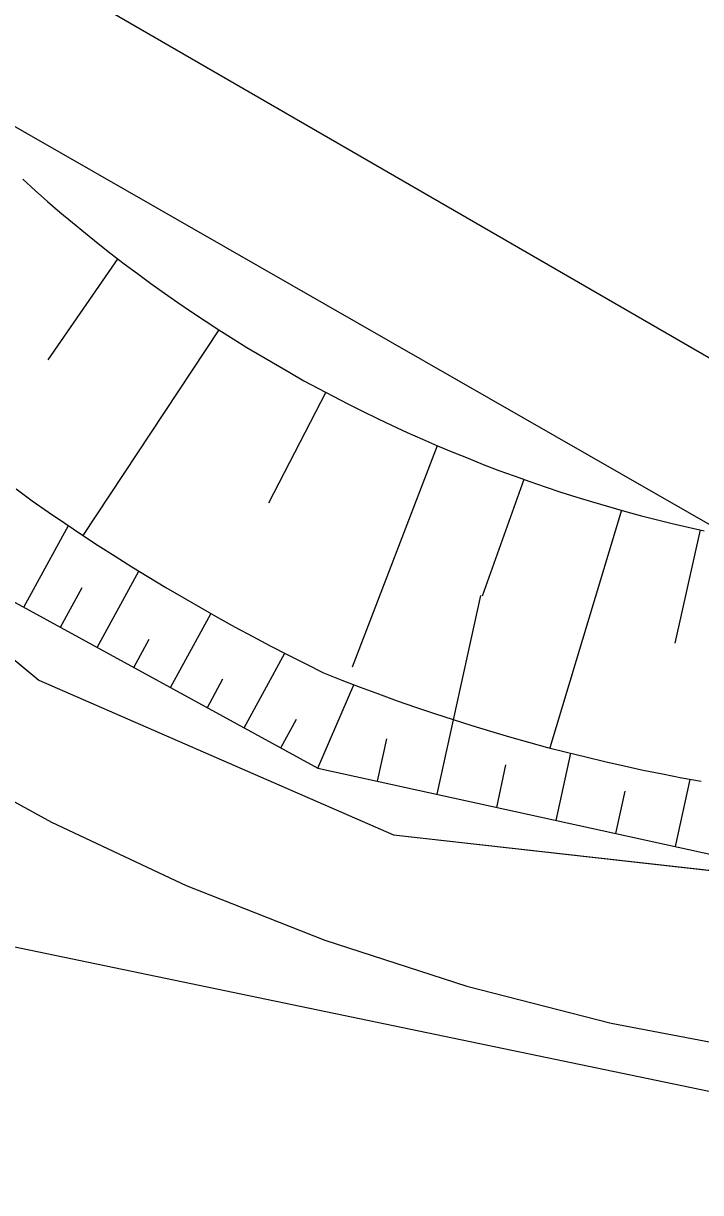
# Model space of a CAD drawing. Extents: x 6434771 to 6436222, y 5663454 to 5664782.
# Drawn here: x 6435404.21 to 6435408.54, y 5663719.28 to 5663726.75 of the extents above; entities that cross this region are included whole.
import ezdxf

# ---------------------------------------------------------------- set-up
doc = ezdxf.new("R2010")
doc.units = 0
for name, color, linetype in [('Warstwa 10', 7, 'Continuous'), ('Warstwa 12', 7, 'Continuous'), ('Warstwa 2', 7, 'Continuous'), ('Warstwa 20', 7, 'Continuous'), ('Warstwa 21', 7, 'Continuous'), ('Warstwa 5', 7, 'Continuous'), ('Warstwa 7', 7, 'Continuous'), ('Warstwa 9', 7, 'Continuous')]:
    doc.layers.add(name, color=color, linetype=linetype)

msp = doc.modelspace()

# ---------------------------------------------------------------- linework, layer by layer
at = {"layer": 'Warstwa 10'}
for p, q in [((6435404.208, 5663725.755), (6435404.287, 5663725.684)), ((6435404.287, 5663725.684), (6435404.366, 5663725.614)), ((6435404.366, 5663725.614), (6435404.445, 5663725.545)), ((6435404.445, 5663725.545), (6435404.526, 5663725.478)), ((6435404.526, 5663725.478), (6435404.608, 5663725.41)), ((6435404.608, 5663725.41), (6435404.69, 5663725.344)), ((6435404.69, 5663725.344), (6435404.773, 5663725.279)), ((6435404.814, 5663725.248), (6435404.368, 5663724.601)), ((6435404.773, 5663725.279), (6435404.856, 5663725.215)), ((6435404.856, 5663725.215), (6435404.941, 5663725.152)), ((6435404.941, 5663725.152), (6435405.026, 5663725.089)), ((6435405.026, 5663725.089), (6435405.112, 5663725.028)), ((6435405.112, 5663725.028), (6435405.198, 5663724.968)), ((6435405.198, 5663724.968), (6435405.286, 5663724.908)), ((6435405.286, 5663724.908), (6435405.373, 5663724.85)), ((6435405.373, 5663724.85), (6435405.461, 5663724.792)), ((6435405.461, 5663724.793), (6435404.592, 5663723.479)), ((6435405.461, 5663724.792), (6435405.551, 5663724.736)), ((6435405.551, 5663724.736), (6435405.64, 5663724.68)), ((6435405.64, 5663724.68), (6435405.73, 5663724.626)), ((6435405.73, 5663724.626), (6435405.822, 5663724.573)), ((6435405.822, 5663724.573), (6435405.913, 5663724.52)), ((6435405.913, 5663724.52), (6435406.004, 5663724.468)), ((6435406.004, 5663724.468), (6435406.098, 5663724.417)), ((6435406.144, 5663724.394), (6435405.778, 5663723.685)), ((6435406.098, 5663724.417), (6435406.19, 5663724.368)), ((6435406.19, 5663724.368), (6435406.285, 5663724.32)), ((6435406.285, 5663724.32), (6435406.378, 5663724.273)), ((6435406.378, 5663724.273), (6435406.474, 5663724.227)), ((6435406.474, 5663724.227), (6435406.569, 5663724.182)), ((6435406.569, 5663724.182), (6435406.664, 5663724.137)), ((6435406.664, 5663724.137), (6435406.761, 5663724.094)), ((6435406.761, 5663724.094), (6435406.857, 5663724.052)), ((6435406.856, 5663724.052), (6435406.312, 5663722.637)), ((6435406.857, 5663724.052), (6435406.955, 5663724.011)), ((6435406.955, 5663724.011), (6435407.053, 5663723.972)), ((6435407.053, 5663723.972), (6435407.15, 5663723.933)), ((6435407.15, 5663723.933), (6435407.249, 5663723.895)), ((6435407.249, 5663723.895), (6435407.348, 5663723.859)), ((6435402.804, 5663723.792), (6435406.092, 5663721.992)), ((6435407.409, 5663723.837), (6435407.144, 5663723.092)), ((6435407.348, 5663723.859), (6435407.448, 5663723.823)), ((6435407.448, 5663723.823), (6435407.547, 5663723.789)), ((6435407.547, 5663723.789), (6435407.647, 5663723.756)), ((6435404.164, 5663723.776), (6435404.268, 5663723.701)), ((6435404.164, 5663723.776), (6435404.268, 5663723.701)), ((6435407.647, 5663723.756), (6435407.748, 5663723.724)), ((6435407.748, 5663723.724), (6435407.848, 5663723.693)), ((6435404.268, 5663723.701), (6435404.372, 5663723.628)), ((6435404.268, 5663723.701), (6435404.372, 5663723.628)), ((6435408.033, 5663723.64), (6435407.575, 5663722.121)), ((6435407.848, 5663723.693), (6435407.95, 5663723.663)), ((6435407.95, 5663723.663), (6435408.052, 5663723.635)), ((6435404.372, 5663723.628), (6435404.477, 5663723.557)), ((6435404.372, 5663723.628), (6435404.477, 5663723.557)), ((6435408.052, 5663723.635), (6435408.153, 5663723.607)), ((6435408.153, 5663723.607), (6435408.255, 5663723.58)), ((6435408.255, 5663723.58), (6435408.358, 5663723.555)), ((6435404.214, 5663723.021), (6435404.499, 5663723.542)), ((6435404.477, 5663723.557), (6435404.583, 5663723.485)), ((6435404.477, 5663723.557), (6435404.583, 5663723.485)), ((6435408.358, 5663723.555), (6435408.46, 5663723.532)), ((6435408.536, 5663723.515), (6435408.374, 5663722.79)), ((6435408.46, 5663723.532), (6435408.563, 5663723.508)), ((6435404.583, 5663723.485), (6435404.69, 5663723.415)), ((6435404.583, 5663723.485), (6435404.69, 5663723.415)), ((6435404.69, 5663723.415), (6435404.797, 5663723.347)), ((6435404.69, 5663723.415), (6435404.797, 5663723.347)), ((6435404.797, 5663723.347), (6435404.904, 5663723.279)), ((6435404.797, 5663723.347), (6435404.904, 5663723.279)), ((6435404.904, 5663723.279), (6435405.013, 5663723.212)), ((6435404.904, 5663723.279), (6435405.013, 5663723.212)), ((6435404.683, 5663722.764), (6435404.949, 5663723.251)), ((6435405.013, 5663723.212), (6435405.121, 5663723.146)), ((6435405.013, 5663723.212), (6435405.121, 5663723.146)), ((6435404.448, 5663722.892), (6435404.587, 5663723.146)), ((6435405.121, 5663723.146), (6435405.232, 5663723.082)), ((6435405.121, 5663723.146), (6435405.232, 5663723.082)), ((6435405.232, 5663723.082), (6435405.342, 5663723.018)), ((6435405.232, 5663723.082), (6435405.342, 5663723.018)), ((6435406.856, 5663721.825), (6435407.134, 5663723.096)), ((6435405.152, 5663722.507), (6435405.41, 5663722.978)), ((6435405.342, 5663723.018), (6435405.453, 5663722.955)), ((6435405.342, 5663723.018), (6435405.453, 5663722.955)), ((6435405.453, 5663722.955), (6435405.564, 5663722.894)), ((6435405.453, 5663722.955), (6435405.564, 5663722.894)), ((6435405.564, 5663722.894), (6435405.677, 5663722.833)), ((6435405.564, 5663722.894), (6435405.677, 5663722.833)), ((6435404.917, 5663722.635), (6435405.016, 5663722.817)), ((6435405.677, 5663722.833), (6435405.789, 5663722.774)), ((6435405.677, 5663722.833), (6435405.789, 5663722.774)), ((6435405.789, 5663722.774), (6435405.902, 5663722.716)), ((6435405.789, 5663722.774), (6435405.902, 5663722.716)), ((6435405.622, 5663722.25), (6435405.881, 5663722.726)), ((6435405.902, 5663722.716), (6435406.016, 5663722.658)), ((6435405.902, 5663722.716), (6435406.016, 5663722.658)), ((6435406.016, 5663722.658), (6435406.13, 5663722.602)), ((6435406.016, 5663722.658), (6435406.13, 5663722.602)), ((6435406.13, 5663722.602), (6435406.246, 5663722.555)), ((6435406.13, 5663722.602), (6435406.246, 5663722.555)), ((6435405.387, 5663722.379), (6435405.486, 5663722.562)), ((6435406.092, 5663721.992), (6435406.324, 5663722.525)), ((6435406.246, 5663722.555), (6435406.364, 5663722.51)), ((6435406.246, 5663722.555), (6435406.364, 5663722.51)), ((6435406.364, 5663722.51), (6435406.481, 5663722.467)), ((6435406.364, 5663722.51), (6435406.481, 5663722.467)), ((6435406.481, 5663722.467), (6435406.6, 5663722.423)), ((6435406.481, 5663722.467), (6435406.6, 5663722.423)), ((6435406.6, 5663722.423), (6435406.718, 5663722.382)), ((6435406.6, 5663722.423), (6435406.718, 5663722.382)), ((6435406.718, 5663722.382), (6435406.838, 5663722.341)), ((6435406.718, 5663722.382), (6435406.838, 5663722.341)), ((6435405.856, 5663722.122), (6435405.956, 5663722.306)), ((6435406.838, 5663722.341), (6435406.957, 5663722.302)), ((6435406.838, 5663722.341), (6435406.957, 5663722.302)), ((6435406.957, 5663722.302), (6435407.077, 5663722.264)), ((6435406.957, 5663722.302), (6435407.077, 5663722.264)), ((6435407.077, 5663722.264), (6435407.197, 5663722.228)), ((6435407.077, 5663722.264), (6435407.197, 5663722.228)), ((6435407.197, 5663722.228), (6435407.318, 5663722.192)), ((6435407.197, 5663722.228), (6435407.318, 5663722.192)), ((6435406.474, 5663721.909), (6435406.534, 5663722.179)), ((6435407.318, 5663722.192), (6435407.44, 5663722.158)), ((6435407.318, 5663722.192), (6435407.44, 5663722.158)), ((6435407.44, 5663722.158), (6435407.56, 5663722.125)), ((6435407.44, 5663722.158), (6435407.56, 5663722.125)), ((6435407.56, 5663722.125), (6435407.682, 5663722.094)), ((6435407.56, 5663722.125), (6435407.682, 5663722.094)), ((6435407.617, 5663721.658), (6435407.711, 5663722.087)), ((6435407.682, 5663722.094), (6435407.805, 5663722.064)), ((6435407.682, 5663722.094), (6435407.805, 5663722.064)), ((6435407.236, 5663721.741), (6435407.295, 5663722.013)), ((6435407.805, 5663722.064), (6435407.927, 5663722.034)), ((6435407.805, 5663722.064), (6435407.927, 5663722.034)), ((6435407.927, 5663722.034), (6435408.05, 5663722.007)), ((6435407.927, 5663722.034), (6435408.05, 5663722.007)), ((6435408.05, 5663722.007), (6435408.173, 5663721.98)), ((6435408.05, 5663722.007), (6435408.173, 5663721.98)), ((6435406.092, 5663721.992), (6435409.903, 5663721.156)), ((6435408.173, 5663721.98), (6435408.295, 5663721.955)), ((6435408.173, 5663721.98), (6435408.295, 5663721.955)), ((6435408.295, 5663721.955), (6435408.419, 5663721.931)), ((6435408.295, 5663721.955), (6435408.419, 5663721.931)), ((6435408.419, 5663721.931), (6435408.543, 5663721.909)), ((6435408.419, 5663721.931), (6435408.543, 5663721.909)), ((6435407.998, 5663721.574), (6435408.057, 5663721.846)), ((6435408.379, 5663721.491), (6435408.473, 5663721.92))]:
    msp.add_line(p, q, dxfattribs=at)
at = {"layer": 'Warstwa 12'}
msp.add_lwpolyline([(6435392.864, 5663734.653), (6435392.693, 5663727.974), (6435391.898, 5663722.594), (6435398.352, 5663722.056), (6435415.83, 5663718.424), (6435421.057, 5663715.631), (6435434.822, 5663707.675), (6435437.774, 5663704.449), (6435454.6, 5663694.085), (6435458.833, 5663692.634), (6435461.216, 5663692.845), (6435462.831, 5663694.076), (6435464.328, 5663696.298), (6435465.146, 5663698.628), (6435464.996, 5663701.93), (6435463.612, 5663704.877), (6435455.399, 5663713.817)], dxfattribs=at)
at = {"layer": 'Warstwa 2'}
msp.add_lwpolyline([(6435400.477, 5663725.74), (6435404.309, 5663722.554), (6435406.577, 5663721.566), (6435411.561, 5663721.006), (6435414.015, 5663721.347), (6435418.15, 5663723.347), (6435421.114, 5663724.471), (6435425.102, 5663725.113), (6435427.854, 5663723.68)], dxfattribs=at)
at = {"layer": 'Warstwa 20'}
for p, q in [((6435404.208, 5663725.755), (6435404.287, 5663725.684)), ((6435404.287, 5663725.684), (6435404.366, 5663725.614)), ((6435404.366, 5663725.614), (6435404.445, 5663725.545)), ((6435404.445, 5663725.545), (6435404.526, 5663725.478)), ((6435404.526, 5663725.478), (6435404.608, 5663725.41)), ((6435404.608, 5663725.41), (6435404.69, 5663725.344)), ((6435404.69, 5663725.344), (6435404.773, 5663725.279)), ((6435404.773, 5663725.279), (6435404.856, 5663725.215)), ((6435404.856, 5663725.215), (6435404.941, 5663725.152)), ((6435404.941, 5663725.152), (6435405.026, 5663725.089)), ((6435405.026, 5663725.089), (6435405.112, 5663725.028)), ((6435405.112, 5663725.028), (6435405.198, 5663724.968)), ((6435405.198, 5663724.968), (6435405.286, 5663724.908)), ((6435405.286, 5663724.908), (6435405.373, 5663724.85)), ((6435405.373, 5663724.85), (6435405.461, 5663724.792)), ((6435405.461, 5663724.792), (6435405.551, 5663724.736)), ((6435405.551, 5663724.736), (6435405.64, 5663724.68)), ((6435405.64, 5663724.68), (6435405.73, 5663724.626)), ((6435405.73, 5663724.626), (6435405.822, 5663724.573)), ((6435405.822, 5663724.573), (6435405.913, 5663724.52)), ((6435405.913, 5663724.52), (6435406.004, 5663724.468)), ((6435406.004, 5663724.468), (6435406.098, 5663724.417)), ((6435406.098, 5663724.417), (6435406.19, 5663724.368)), ((6435406.19, 5663724.368), (6435406.285, 5663724.32)), ((6435406.285, 5663724.32), (6435406.378, 5663724.273)), ((6435406.378, 5663724.273), (6435406.474, 5663724.227)), ((6435406.474, 5663724.227), (6435406.569, 5663724.182)), ((6435406.569, 5663724.182), (6435406.664, 5663724.137)), ((6435406.664, 5663724.137), (6435406.761, 5663724.094)), ((6435406.761, 5663724.094), (6435406.857, 5663724.052)), ((6435406.857, 5663724.052), (6435406.955, 5663724.011)), ((6435406.955, 5663724.011), (6435407.053, 5663723.972)), ((6435407.053, 5663723.972), (6435407.15, 5663723.933)), ((6435407.15, 5663723.933), (6435407.249, 5663723.895)), ((6435407.249, 5663723.895), (6435407.348, 5663723.859)), ((6435402.804, 5663723.792), (6435406.092, 5663721.992)), ((6435407.348, 5663723.859), (6435407.448, 5663723.823)), ((6435407.448, 5663723.823), (6435407.547, 5663723.789)), ((6435407.547, 5663723.789), (6435407.647, 5663723.756)), ((6435407.647, 5663723.756), (6435407.748, 5663723.724)), ((6435407.748, 5663723.724), (6435407.848, 5663723.693)), ((6435407.848, 5663723.693), (6435407.95, 5663723.663)), ((6435407.95, 5663723.663), (6435408.052, 5663723.635)), ((6435408.052, 5663723.635), (6435408.153, 5663723.607)), ((6435408.153, 5663723.607), (6435408.255, 5663723.58)), ((6435408.255, 5663723.58), (6435408.358, 5663723.555)), ((6435408.358, 5663723.555), (6435408.46, 5663723.532)), ((6435408.46, 5663723.532), (6435408.563, 5663723.508)), ((6435406.092, 5663721.992), (6435409.903, 5663721.156))]:
    msp.add_line(p, q, dxfattribs=at)
at = {"layer": 'Warstwa 21'}
for p, q in [((6435404.164, 5663723.776), (6435404.268, 5663723.701)), ((6435404.164, 5663723.776), (6435404.268, 5663723.701)), ((6435404.268, 5663723.701), (6435404.372, 5663723.628)), ((6435404.268, 5663723.701), (6435404.372, 5663723.628)), ((6435404.372, 5663723.628), (6435404.477, 5663723.557)), ((6435404.372, 5663723.628), (6435404.477, 5663723.557)), ((6435404.477, 5663723.557), (6435404.583, 5663723.485)), ((6435404.477, 5663723.557), (6435404.583, 5663723.485)), ((6435404.583, 5663723.485), (6435404.69, 5663723.415)), ((6435404.583, 5663723.485), (6435404.69, 5663723.415)), ((6435404.69, 5663723.415), (6435404.797, 5663723.347)), ((6435404.69, 5663723.415), (6435404.797, 5663723.347)), ((6435404.797, 5663723.347), (6435404.904, 5663723.279)), ((6435404.797, 5663723.347), (6435404.904, 5663723.279)), ((6435404.904, 5663723.279), (6435405.013, 5663723.212)), ((6435404.904, 5663723.279), (6435405.013, 5663723.212)), ((6435405.013, 5663723.212), (6435405.121, 5663723.146)), ((6435405.013, 5663723.212), (6435405.121, 5663723.146)), ((6435405.121, 5663723.146), (6435405.232, 5663723.082)), ((6435405.121, 5663723.146), (6435405.232, 5663723.082)), ((6435405.232, 5663723.082), (6435405.342, 5663723.018)), ((6435405.232, 5663723.082), (6435405.342, 5663723.018)), ((6435405.342, 5663723.018), (6435405.453, 5663722.955)), ((6435405.342, 5663723.018), (6435405.453, 5663722.955)), ((6435405.453, 5663722.955), (6435405.564, 5663722.894)), ((6435405.453, 5663722.955), (6435405.564, 5663722.894)), ((6435405.564, 5663722.894), (6435405.677, 5663722.833)), ((6435405.564, 5663722.894), (6435405.677, 5663722.833)), ((6435405.677, 5663722.833), (6435405.789, 5663722.774)), ((6435405.677, 5663722.833), (6435405.789, 5663722.774)), ((6435405.789, 5663722.774), (6435405.902, 5663722.716)), ((6435405.789, 5663722.774), (6435405.902, 5663722.716)), ((6435405.902, 5663722.716), (6435406.016, 5663722.658)), ((6435405.902, 5663722.716), (6435406.016, 5663722.658)), ((6435406.016, 5663722.658), (6435406.13, 5663722.602)), ((6435406.016, 5663722.658), (6435406.13, 5663722.602)), ((6435406.13, 5663722.602), (6435406.246, 5663722.555)), ((6435406.13, 5663722.602), (6435406.246, 5663722.555)), ((6435406.246, 5663722.555), (6435406.364, 5663722.51)), ((6435406.246, 5663722.555), (6435406.364, 5663722.51)), ((6435406.364, 5663722.51), (6435406.481, 5663722.467)), ((6435406.364, 5663722.51), (6435406.481, 5663722.467)), ((6435406.481, 5663722.467), (6435406.6, 5663722.423)), ((6435406.481, 5663722.467), (6435406.6, 5663722.423)), ((6435406.6, 5663722.423), (6435406.718, 5663722.382)), ((6435406.6, 5663722.423), (6435406.718, 5663722.382)), ((6435406.718, 5663722.382), (6435406.838, 5663722.341)), ((6435406.718, 5663722.382), (6435406.838, 5663722.341)), ((6435406.838, 5663722.341), (6435406.957, 5663722.302)), ((6435406.838, 5663722.341), (6435406.957, 5663722.302)), ((6435406.957, 5663722.302), (6435407.077, 5663722.264)), ((6435406.957, 5663722.302), (6435407.077, 5663722.264)), ((6435407.077, 5663722.264), (6435407.197, 5663722.228)), ((6435407.077, 5663722.264), (6435407.197, 5663722.228)), ((6435407.197, 5663722.228), (6435407.318, 5663722.192)), ((6435407.197, 5663722.228), (6435407.318, 5663722.192)), ((6435407.318, 5663722.192), (6435407.44, 5663722.158)), ((6435407.318, 5663722.192), (6435407.44, 5663722.158)), ((6435407.44, 5663722.158), (6435407.56, 5663722.125)), ((6435407.44, 5663722.158), (6435407.56, 5663722.125)), ((6435407.56, 5663722.125), (6435407.682, 5663722.094)), ((6435407.56, 5663722.125), (6435407.682, 5663722.094)), ((6435407.682, 5663722.094), (6435407.805, 5663722.064)), ((6435407.682, 5663722.094), (6435407.805, 5663722.064)), ((6435407.805, 5663722.064), (6435407.927, 5663722.034)), ((6435407.805, 5663722.064), (6435407.927, 5663722.034)), ((6435407.927, 5663722.034), (6435408.05, 5663722.007)), ((6435407.927, 5663722.034), (6435408.05, 5663722.007)), ((6435408.05, 5663722.007), (6435408.173, 5663721.98)), ((6435408.05, 5663722.007), (6435408.173, 5663721.98)), ((6435408.173, 5663721.98), (6435408.295, 5663721.955)), ((6435408.173, 5663721.98), (6435408.295, 5663721.955)), ((6435408.295, 5663721.955), (6435408.419, 5663721.931)), ((6435408.295, 5663721.955), (6435408.419, 5663721.931)), ((6435408.419, 5663721.931), (6435408.543, 5663721.909)), ((6435408.419, 5663721.931), (6435408.543, 5663721.909))]:
    msp.add_line(p, q, dxfattribs=at)
at = {"layer": 'Warstwa 5'}
for p, q in [((6435402.851, 5663723.766), (6435404.309, 5663722.554)), ((6435404.309, 5663722.554), (6435406.577, 5663721.566)), ((6435403.555, 5663722.104), (6435404.39, 5663721.647)), ((6435404.39, 5663721.647), (6435405.252, 5663721.242)), ((6435406.577, 5663721.566), (6435409.564, 5663721.23)), ((6435405.252, 5663721.242), (6435406.138, 5663720.892)), ((6435406.138, 5663720.892), (6435407.045, 5663720.599)), ((6435407.045, 5663720.599), (6435407.967, 5663720.362)), ((6435407.967, 5663720.362), (6435408.903, 5663720.184))]:
    msp.add_line(p, q, dxfattribs=at)
at = {"layer": 'Warstwa 7'}
for points in [[(6435367.2417, 5663729.5232), (6435374.765, 5663743.152), (6435375.75, 5663743.5), (6435387.847, 5663736.603), (6435417.543, 5663719.444), (6435418.234, 5663719.515), (6435419.223, 5663720.234), (6435421.557, 5663724.706), (6435423.255, 5663725.355), (6435424.546, 5663724.59), (6435426.224, 5663723.589), (6435427.499, 5663723.034)], [(6435377.78, 5663740.99), (6435395.59, 5663730.999), (6435419.418, 5663717.351)]]:
    msp.add_lwpolyline(points, dxfattribs=at)
at = {"layer": 'Warstwa 9'}
for p, q in [((6435403.555, 5663722.104), (6435404.39, 5663721.647)), ((6435404.39, 5663721.647), (6435405.252, 5663721.242)), ((6435405.252, 5663721.242), (6435406.138, 5663720.892)), ((6435406.138, 5663720.892), (6435407.045, 5663720.599)), ((6435407.045, 5663720.599), (6435407.967, 5663720.362)), ((6435407.967, 5663720.362), (6435408.903, 5663720.184))]:
    msp.add_line(p, q, dxfattribs=at)

doc.saveas('drawing.dxf')
